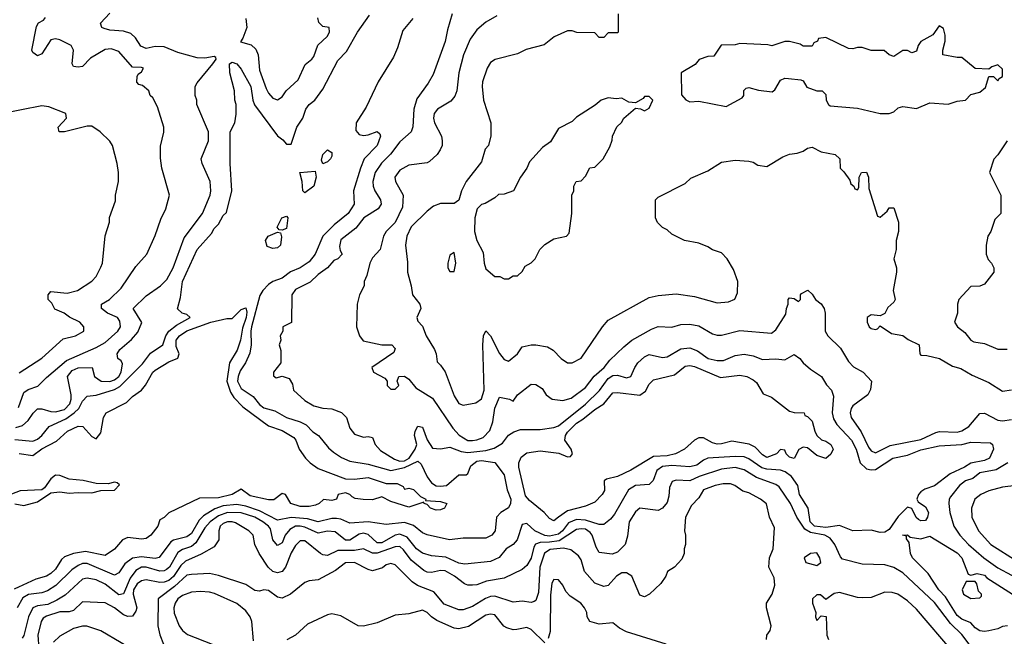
# Model space of a CAD drawing. Header units: inches. Extents: x 2348341 to 2479810, y 460419 to 613669.
# Tile 386 of 656: x 2394132 to 2398478, y 573444 to 576164. Entities that reach past the tile are written whole.
import ezdxf

# ---------------------------------------------------------------- set-up
doc = ezdxf.new("R2010")
doc.units = ezdxf.units.IN
doc.header["$MEASUREMENT"] = 0
doc.layers.add('C3597', color=7, linetype='Continuous')

msp = doc.modelspace()

# ---------------------------------------------------------------- linework, layer by layer
at = {"layer": 'C3597', "color": 2}
for points, elevation in [([(2394110, 574312.7), (2394190, 574304.6), (2394210, 574314), (2394229.6, 574330), (2394262.7, 574370), (2394336.1, 574403.9), (2394372.8, 574430), (2394392.8, 574450), (2394410, 574482), (2394430, 574504), (2394470, 574508), (2394550, 574532.4), (2394573.9, 574546.1), (2394673.9, 574646.1), (2394710, 574692.7), (2394763.6, 574730), (2394776.9, 574770), (2394789.8, 574790.2), (2394823.6, 574816.4), (2394884, 574850), (2394870, 574864), (2394848.7, 574870), (2394829.3, 574889.3), (2394841.7, 574938.3), (2394851.3, 575010), (2394915.6, 575150), (2394978.3, 575221.7), (2394990, 575242.8), (2395010, 575262.8), (2395030, 575300.7), (2395045.4, 575314.6), (2395067.8, 575410), (2395060.9, 575530), (2395061.2, 575670), (2395081.2, 575710), (2395088, 575748), (2395088, 575790), (2395082, 575810), (2395080.9, 575850), (2395059.1, 575930), (2395058, 575970), (2395070, 575977), (2395090, 575970.4), (2395110, 575945.5), (2395152.9, 575870), (2395161.1, 575810), (2395169, 575789), (2395270, 575652.4), (2395294.3, 575634.3), (2395310, 575614.9), (2395330, 575614.8), (2395356, 575690), (2395381.6, 575730), (2395395.1, 575770), (2395409.3, 575790), (2395435.1, 575810), (2395470, 575857.3), (2395536.3, 575983.7), (2395575.2, 576024.8), (2395623.6, 576110), (2395675.8, 576184.2)], 78), ([(2394114.8, 574365.2), (2394145.1, 574374.9), (2394170, 574396.3), (2394191.3, 574428.7), (2394210, 574447.7), (2394230, 574448), (2394270, 574436.4), (2394290, 574435.3), (2394330, 574444.9), (2394353.7, 574470), (2394358.9, 574490), (2394359.7, 574510), (2394342.6, 574590), (2394363.1, 574616.9), (2394390, 574629), (2394452, 574630), (2394462, 574590), (2394492, 574570), (2394530, 574568.1), (2394550, 574575.2), (2394570, 574590.5), (2394580.4, 574610), (2394586, 574646), (2394580.2, 574660.2), (2394566, 574670), (2394562, 574690), (2394574, 574710), (2394625.8, 574754.2), (2394653.8, 574786.2), (2394671.6, 574828.4), (2394633.2, 574890), (2394690, 574946.8), (2394754, 574990), (2394782, 575018), (2394809.5, 575070), (2394858, 575202), (2394939.3, 575310), (2394973.2, 575390), (2394976, 575410), (2394972.7, 575450), (2394937.2, 575530), (2394933.2, 575550), (2394965.2, 575630), (2394965.2, 575670), (2394914, 575790), (2394913.6, 575810), (2394907, 575830), (2394907.3, 575870), (2394914.8, 575885.2), (2394985.2, 575970), (2394999, 575990), (2394998, 575998), (2394990, 576002), (2394950, 575994.7), (2394916.1, 575996.1), (2394830, 576019.7), (2394770, 576045.4), (2394730, 576045.7), (2394690, 576037.6), (2394667.2, 576047.2), (2394643.9, 576083.9), (2394623.1, 576103.1), (2394590, 576114), (2394530, 576118), (2394505.1, 576125.1), (2394495.3, 576130), (2394489.1, 576149.1), (2394530, 576193)], 82), ([(2396040.7, 576190), (2396019.8, 576120.2), (2396010, 576068), (2395956.7, 575923.3), (2395935.6, 575884.4), (2395884.6, 575815.4), (2395872.4, 575770), (2395868, 575692), (2395860.7, 575670), (2395810, 575626), (2395769, 575571), (2395729.1, 575530.9), (2395701.3, 575490), (2395690.4, 575450), (2395692.4, 575430), (2395699.3, 575410), (2395724.9, 575370), (2395727.7, 575350), (2395714, 575330), (2395650.7, 575290), (2395615.6, 575244.4), (2395550, 575192.7), (2395544, 575164), (2395546.8, 575146.8), (2395556, 575130), (2395536, 575110), (2395518.5, 575101.5), (2395490, 575069.3), (2395450, 575040.9), (2395413.8, 575006.2), (2395350, 574974.5), (2395332.7, 574950), (2395331.3, 574828.7), (2395294, 574810), (2395294, 574790), (2395282, 574770), (2395284.7, 574750), (2395278, 574730), (2395285.4, 574705.4), (2395284.7, 574650), (2395252, 574610), (2395252.7, 574592.7), (2395264.7, 574584.7), (2395290, 574592), (2395322, 574582), (2395336.9, 574556.9), (2395341, 574530), (2395390, 574484), (2395430, 574460.7), (2395470, 574450.7), (2395510, 574447.7), (2395552.3, 574432.3), (2395574.8, 574410), (2395590, 574362), (2395610, 574336), (2395650, 574322.8), (2395670, 574326), (2395690, 574322), (2395701.6, 574290), (2395724.7, 574264.7), (2395786.2, 574226.2), (2395810, 574217.6), (2395830, 574218), (2395851.6, 574230), (2395878.3, 574270), (2395885.1, 574290), (2395874, 574330), (2395877, 574350), (2395890, 574370.7), (2395910, 574366.8), (2395930, 574311.3), (2395954.8, 574274.8), (2395990, 574270.8), (2396030, 574279.1), (2396080.2, 574260.2), (2396110, 574254.9), (2396190, 574263.8), (2396225.9, 574274.1), (2396263.6, 574296.4), (2396290, 574331), (2396313.6, 574346.4), (2396343.1, 574356.9), (2396430, 574357.3), (2396490, 574364.9), (2396510, 574373), (2396630, 574467.7), (2396690.7, 574529.3), (2396730, 574581.1), (2396750, 574594.3), (2396770, 574597), (2396810, 574584), (2396829.3, 574590.7), (2396846.6, 574630), (2396860.9, 574650), (2396890, 574677.3), (2396910, 574687.3), (2396970, 574674), (2396990, 574677.3), (2397050, 574712.4), (2397090, 574717.1), (2397124.2, 574704.2), (2397171, 574670), (2397210, 574660.4), (2397238.7, 574661.3), (2397290, 574683.8), (2397330, 574688.4), (2397370, 574682), (2397410, 574665.5), (2397470, 574668.4), (2397510, 574663.8), (2397550, 574686.8), (2397574.8, 574670), (2397590.8, 574650), (2397622.8, 574622.8), (2397670.4, 574590.4), (2397693.2, 574553.2), (2397716, 574530), (2397724.4, 574504.4), (2397718.7, 574430), (2397723.6, 574403.6), (2397738.3, 574378.3), (2397804.2, 574310), (2397824.6, 574270), (2397842.4, 574210), (2397870, 574183.8), (2397890, 574178.4), (2397910, 574180.4), (2397986, 574230), (2398050, 574243.7), (2398110, 574267.2), (2398190, 574284.9), (2398290, 574290.4), (2398330, 574300.5), (2398417.5, 574297.5), (2398426, 574290), (2398430.5, 574270), (2398413, 574230), (2398390, 574219.6), (2398330, 574207.8), (2398302.8, 574190), (2398238.3, 574161.7), (2398170, 574107.8), (2398126.9, 574093.1), (2398110, 574081.2), (2398098.8, 574070), (2398091.3, 574050), (2398098, 574038), (2398130, 574014.8), (2398142.8, 573990), (2398138.8, 573970), (2398130, 573955.3), (2398110, 573954), (2398099, 573959), (2398089.1, 573969.1), (2398070, 574008), (2398050, 574014), (2398010, 573972.3), (2397970, 573915.3), (2397950, 573904), (2397930, 573902), (2397890, 573912.7), (2397810, 573909.4), (2397750, 573933.3), (2397690, 573924.1), (2397640.9, 573930), (2397620.5, 573950), (2397611.8, 574010), (2397573.3, 574070), (2397566, 574110), (2397538.7, 574150), (2397510.6, 574170.6), (2397490, 574177.7), (2397430, 574181.4), (2397407.6, 574187.6), (2397350, 574227.1), (2397330, 574235.4), (2397290, 574238), (2397170, 574229.7), (2397150, 574221.6), (2397120.2, 574199.8), (2397090, 574192.6), (2397010, 574198), (2396970, 574193.5), (2396944.5, 574175.5), (2396928.7, 574131.3), (2396910, 574114.5), (2396850, 574109.5), (2396818.8, 574090), (2396757.5, 573982.5), (2396739.6, 573960.4), (2396710, 573938), (2396690, 573937), (2396630, 573956.8), (2396590, 573959.8), (2396554.5, 573945.5), (2396527.9, 573910), (2396510, 573895.5), (2396470, 573885.7), (2396449.3, 573889.3), (2396406, 573910), (2396370, 573942), (2396350, 573938), (2396327.3, 573870), (2396310.4, 573849.6), (2396278.8, 573830), (2396248.4, 573791.6), (2396210, 573774.5), (2396097.5, 573762.5), (2396070, 573767.3), (2396013.3, 573793.3), (2395950, 573798.7), (2395910, 573811.6), (2395882.9, 573830), (2395842, 573882), (2395810, 573894.2), (2395790, 573889.8), (2395730, 573856.4), (2395710, 573857.3), (2395670, 573893.3), (2395650, 573898.9), (2395630, 573894.3), (2395590, 573868.3), (2395570, 573868.3), (2395525.1, 573905.1), (2395490, 573908), (2395450, 573899.1), (2395390, 573925.6), (2395370, 573930.7), (2395350.2, 573929.8), (2395324.3, 573915.7), (2395303.7, 573890), (2395290, 573857.2), (2395270, 573845.6), (2395250, 573869.3), (2395238.6, 573918.6), (2395230.6, 573930.6), (2395206, 573950), (2395169.5, 573970), (2395110, 573988.7), (2395050, 573989.8), (2395010, 573976.5), (2394973.1, 573950), (2394950, 573922.4), (2394910, 573856.9), (2394890, 573840.9), (2394850, 573826.9), (2394830, 573813.6), (2394792.9, 573750), (2394780.7, 573739.3), (2394770, 573732.8), (2394750, 573731.1), (2394690, 573749.8), (2394670.3, 573749.7), (2394645, 573735), (2394619.8, 573700.2), (2394590, 573632.3), (2394570, 573627.8), (2394510, 573674.7), (2394470, 573693.3), (2394430, 573700.9), (2394410, 573696), (2394333.5, 573626.5), (2394296.5, 573603.5), (2394256, 573584), (2394210, 573578.7), (2394190.3, 573569.7), (2394170.3, 573530), (2394150, 573448), (2394143.5, 573436.5)], 82), ([(2396238.5, 576181.5), (2396190, 576153.2), (2396150, 576119), (2396120.9, 576079.1), (2396090.6, 576010), (2396070.6, 575930), (2396062, 575850), (2396052.8, 575827.2), (2396035.2, 575804.8), (2395976, 575770), (2395962, 575750), (2395959.1, 575730), (2395963, 575710), (2395994, 575650), (2395997.3, 575630), (2395997.3, 575610), (2395987.3, 575590), (2395974.8, 575570), (2395941.1, 575538.9), (2395930, 575532.7), (2395850, 575522.7), (2395810, 575501.2), (2395787.3, 575470), (2395790.8, 575450), (2395824, 575390), (2395822, 575338), (2395790, 575269.2), (2395750.3, 575229.7), (2395738, 575210), (2395722.8, 575150), (2395690, 575114), (2395677.3, 575090), (2395664.7, 575035.3), (2395652, 575010), (2395652, 574990), (2395631.3, 574950), (2395621, 574910), (2395618, 574810), (2395631.3, 574770), (2395647.7, 574747.7), (2395730, 574730.6), (2395774, 574730), (2395790, 574714), (2395783.6, 574696.4), (2395686, 574630), (2395694, 574610), (2395743.6, 574583.6), (2395754, 574570), (2395754, 574550), (2395770, 574534), (2395790, 574534), (2395806, 574550), (2395798, 574570), (2395806, 574590), (2395830, 574592), (2395850, 574578), (2395880.5, 574540.5), (2395954.4, 574494.4), (2396043.2, 574363.2), (2396072.3, 574332.3), (2396110, 574308.8), (2396130, 574308.7), (2396150, 574310.4), (2396178, 574322), (2396207.3, 574352.7), (2396220.4, 574390), (2396230, 574451.3), (2396250, 574498.8), (2396294, 574490), (2396310, 574482), (2396329, 574510), (2396390, 574556), (2396410, 574554.8), (2396437.5, 574537.5), (2396456, 574510), (2396482, 574490), (2396530, 574484.4), (2396565.8, 574494.2), (2396630, 574542.4), (2396668.2, 574591.8), (2396712, 574630), (2396737.6, 574662.4), (2396798, 574722), (2396834, 574750), (2396920.1, 574799.9), (2396950, 574810.7), (2397010, 574807.7), (2397050, 574819.1), (2397090, 574822), (2397130, 574813.4), (2397190, 574779.1), (2397210, 574773.4), (2397230, 574773.4), (2397310, 574793), (2397450, 574782), (2397470, 574796), (2397514.2, 574865.8), (2397516, 574890), (2397524, 574910), (2397524, 574930), (2397530, 574938), (2397550, 574934), (2397570, 574922), (2397578, 574930), (2397578, 574950), (2397583.1, 574956.9), (2397611.1, 574971.1), (2397630, 574954), (2397644.7, 574930), (2397670, 574911.3), (2397682.8, 574890), (2397686.8, 574870), (2397686.8, 574790), (2397698.8, 574770), (2397755.2, 574715.2), (2397790, 574656), (2397813, 574633), (2397854.8, 574610), (2397892, 574570), (2397887.5, 574532.5), (2397876, 574510), (2397810, 574461.2), (2397802, 574450), (2397797.3, 574430), (2397802, 574410), (2397845.7, 574345.7), (2397878.7, 574278.7), (2397890, 574262), (2397910, 574253), (2397974.6, 574285.4), (2398110, 574312.9), (2398176, 574344), (2398192.5, 574347.5), (2398270, 574345.5), (2398290, 574350.3), (2398322, 574370), (2398370, 574427.3), (2398390, 574428), (2398450, 574397.6), (2398470, 574395.3), (2398510, 574400.3)], 86), ([(2396774, 576190), (2396774, 576110), (2396770, 576106), (2396730, 576106), (2396710, 576086), (2396690, 576086), (2396670, 576106), (2396591.6, 576108.4), (2396570, 576115.3), (2396550, 576115.3), (2396491.1, 576088.9), (2396446.4, 576053.6), (2396367.5, 576032.5), (2396330, 576014), (2396230.9, 575989.1), (2396210, 575975.3), (2396196, 575950), (2396174.8, 575890), (2396174, 575870), (2396178.8, 575810), (2396212, 575710), (2396211.6, 575651.6), (2396202, 575610), (2396187.1, 575592.9), (2396170, 575538), (2396102.8, 575450), (2396082.8, 575410), (2396070, 575368.7), (2396050, 575353.2), (2395990, 575354), (2395958.5, 575341.4), (2395930, 575319.5), (2395860.5, 575250), (2395841.6, 575210), (2395834.9, 575170), (2395844.5, 575095.5), (2395844, 575050), (2395860.7, 574990), (2395866, 574950), (2395898.8, 574910), (2395902.8, 574890), (2395884.7, 574850), (2395890, 574834), (2395910, 574812), (2395926, 574770), (2395962.8, 574710), (2395970.6, 574690), (2395974.8, 574654.8), (2395990, 574641), (2396010, 574611.3), (2396050, 574504.7), (2396070, 574471.3), (2396090, 574464.7), (2396145.6, 574474.4), (2396170, 574491.3), (2396181.6, 574530), (2396177, 574730), (2396179.3, 574770), (2396190, 574792), (2396210.4, 574770.4), (2396250, 574691.3), (2396270, 574666), (2396290, 574658), (2396328.7, 574690), (2396350, 574721), (2396389.4, 574730.6), (2396410, 574730.7), (2396462, 574722), (2396487.1, 574707.1), (2396522, 574670), (2396550, 574651.3), (2396570, 574651.3), (2396610, 574671.3), (2396705.2, 574810), (2396730, 574838.8), (2396910, 574938.8), (2396950, 574947.3), (2397030, 574954.8), (2397110, 574942.8), (2397210, 574916), (2397260.4, 574919.6), (2397288.4, 574931.6), (2397300.4, 574959.6), (2397302, 575010), (2397283.1, 575063.1), (2397255.3, 575110), (2397230, 575135.3), (2397190, 575148.7), (2397170, 575162), (2397130, 575178), (2397066, 575190), (2397010, 575218), (2396990, 575238), (2396970, 575248), (2396948, 575270), (2396938, 575290), (2396938, 575370), (2396950, 575382), (2397070, 575442), (2397094.6, 575465.4), (2397170, 575498), (2397230, 575536), (2397290, 575544.7), (2397350, 575541), (2397370, 575536), (2397390, 575522.8), (2397430, 575517.3), (2397500.1, 575559.9), (2397530, 575571), (2397564, 575576), (2397590, 575584.7), (2397610, 575598), (2397630, 575602), (2397670, 575582), (2397732, 575570), (2397752, 575550), (2397754, 575510), (2397770, 575494), (2397796, 575456), (2397801, 575441), (2397814, 575430), (2397818, 575418), (2397830, 575414), (2397836.4, 575423.6), (2397838, 575470), (2397848, 575490), (2397870, 575492), (2397878, 575470), (2397879.6, 575419.6), (2397918, 575298), (2397930, 575294), (2397960.4, 575319.6), (2397970, 575334), (2397990, 575334), (2398011, 575271), (2398011, 575230), (2398001, 575190), (2398001, 575150), (2397991, 575110), (2398002.8, 575070), (2398002.8, 575050), (2397986.8, 574970), (2397996, 574930), (2397990, 574918), (2397964.5, 574895.5), (2397950, 574868), (2397930, 574858), (2397890, 574862), (2397872, 574850), (2397872, 574830), (2397882, 574810), (2397890, 574802), (2397910, 574798), (2397919, 574801), (2397930, 574814), (2397979.8, 574779.8), (2398030, 574771.3), (2398054, 574754), (2398102, 574730), (2398104.7, 574690), (2398110, 574684.7), (2398136.4, 574683.6), (2398192, 574670), (2398250, 574636), (2398286.4, 574626.4), (2398336.3, 574596.3), (2398410, 574564), (2398470, 574526), (2398510, 574531)], 90), ([(2395867.4, 576170), (2395822.6, 576117.4), (2395800.3, 576039.7), (2395781.5, 575998.5), (2395714.9, 575890), (2395660.8, 575779.2), (2395617.1, 575710), (2395615.9, 575675.9), (2395630, 575657.3), (2395650, 575653.4), (2395670, 575656.3), (2395710, 575670.8), (2395721, 575661), (2395724, 575650), (2395710.5, 575610), (2395652.7, 575550), (2395635.8, 575510), (2395605.7, 575410), (2395608.5, 575350), (2395581.6, 575310), (2395520.4, 575259.6), (2395470.5, 575210), (2395437, 575130), (2395410, 575096.2), (2395370, 575069.6), (2395328.1, 575051.9), (2395290, 575024.5), (2395250, 575009.2), (2395230, 574996), (2395206, 574970), (2395192.3, 574947.7), (2395155.2, 574810), (2395151.8, 574790), (2395154, 574730), (2395147.2, 574692.8), (2395128.7, 574651.3), (2395104.8, 574615.2), (2395095.8, 574590), (2395093.7, 574570), (2395110, 574537.1), (2395162.3, 574502.3), (2395190, 574467), (2395210, 574452.2), (2395258.6, 574438.6), (2395310, 574410.3), (2395370, 574390.4), (2395396.5, 574376.5), (2395426.6, 574346.6), (2395450.4, 574330.4), (2395495.2, 574275.2), (2395516.7, 574256.7), (2395552.5, 574232.5), (2395590, 574216.3), (2395670, 574203.7), (2395770, 574175.5), (2395830, 574188.5), (2395890, 574217), (2395903.8, 574203.8), (2395930, 574147.3), (2395950, 574120.7), (2395970, 574107.7), (2395990, 574107.3), (2396015.3, 574110), (2396070, 574157.3), (2396103.1, 574156.9), (2396110, 574162), (2396123.7, 574196.3), (2396150, 574216.5), (2396170, 574220.3), (2396230, 574210.5), (2396270, 574156), (2396283.1, 574090), (2396299.6, 574050), (2396298.9, 574030), (2396288.9, 574011.1), (2396256, 573990), (2396237.3, 573970), (2396230.8, 573910), (2396216, 573890), (2396190, 573877.2), (2396090, 573877.2), (2396029.5, 573869.5), (2395930, 573891.6), (2395910, 573900.7), (2395870, 573933.3), (2395830, 573946.3), (2395750, 573938.3), (2395670, 573948.6), (2395590, 573943), (2395550, 573960.5), (2395530, 573964.4), (2395510, 573963.9), (2395450, 573949.8), (2395402, 573962), (2395350, 573967.2), (2395330, 573967.8), (2395270, 573957.4), (2395190, 573997.8), (2395130, 574018), (2395090, 574025.5), (2395030, 574019.8), (2394992.9, 574007.1), (2394944.1, 573975.9), (2394924, 573956), (2394890, 573898.4), (2394880.5, 573890), (2394870, 573883), (2394811.3, 573868.7), (2394799.4, 573860.6), (2394747.3, 573792.7), (2394730, 573787.1), (2394670, 573795.6), (2394630, 573789.7), (2394595.8, 573764.2), (2394570, 573724), (2394550, 573714), (2394430, 573766), (2394410, 573765.1), (2394390, 573757.3), (2394362.7, 573737.3), (2394291, 573669), (2394255.1, 573644.9), (2394230, 573636.4), (2394171.2, 573628.8), (2394145.4, 573614.5), (2394120.3, 573570)], 78), ([(2394126.4, 574453.6), (2394150, 574519.3), (2394170, 574533.4), (2394212.7, 574547.3), (2394250, 574585.5), (2394338.3, 574661.7), (2394470, 574718), (2394510, 574741.1), (2394565.1, 574790), (2394577.6, 574810), (2394574.8, 574834.8), (2394564.5, 574850), (2394519, 574870), (2394493.2, 574890), (2394493.2, 574910), (2394529.2, 574930), (2394579.3, 574980.7), (2394644.5, 575075.5), (2394694, 575130), (2394730, 575212), (2394754.8, 575285.2), (2394777.2, 575330), (2394794, 575390), (2394759, 575510), (2394753.6, 575553.6), (2394753.6, 575606.4), (2394768.4, 575668.4), (2394768.7, 575690), (2394740.2, 575780.2), (2394719.3, 575819.3), (2394708.7, 575830), (2394702, 575850), (2394673.6, 575873.6), (2394658, 575878), (2394648.9, 575888.9), (2394650, 575914), (2394655.3, 575924.7), (2394670, 575934), (2394678, 575950), (2394670, 575954), (2394630, 575955.3), (2394570, 576024), (2394535.5, 576035.5), (2394510, 576032.7), (2394444.9, 575995.1), (2394410, 575958), (2394390, 575955.3), (2394370, 575958), (2394364, 575970), (2394369.2, 576030), (2394359, 576050), (2394310, 576075.1), (2394290, 576079.3), (2394270, 576075.3), (2394230, 576014), (2394210, 576005.2), (2394190, 576019), (2394185.6, 576030), (2394206.3, 576133.7), (2394215.3, 576150), (2394237.5, 576162.5), (2394246.3, 576173.7)], 86), ([(2395130.8, 576170), (2395134, 576130), (2395117.5, 576082.5), (2395106.8, 576066.8), (2395154.2, 576054.2), (2395174.6, 576034.6), (2395184.9, 576010), (2395190, 575942), (2395220.7, 575860.7), (2395230, 575841), (2395250, 575818), (2395270, 575811.3), (2395290, 575824.7), (2395309, 575850), (2395361.5, 575898.5), (2395392.7, 575967.3), (2395422, 575990), (2395430, 576002), (2395447.7, 576052.3), (2395489, 576090), (2395499.3, 576110), (2395498, 576130), (2395470, 576135.1), (2395451.8, 576151.8), (2395448.1, 576171.9)], 82), ([(2394130, 574606.8), (2394230, 574670.6), (2394323.3, 574756.7), (2394378, 574770), (2394415.3, 574790), (2394415.3, 574810), (2394398, 574830), (2394352.3, 574852.3), (2394328, 574870), (2394287.2, 574887.2), (2394273.3, 574913.3), (2394257.2, 574930), (2394257.2, 574950), (2394270, 574966), (2394342, 574958), (2394388, 574970), (2394450, 575011.3), (2394470, 575032), (2394490, 575072), (2394497.2, 575090), (2394509.1, 575210.9), (2394528.4, 575271.6), (2394528.9, 575291.1), (2394554.6, 575365.4), (2394555.3, 575390), (2394568.7, 575450), (2394568.7, 575490), (2394562, 575530), (2394542, 575610), (2394530, 575628), (2394488, 575670), (2394450, 575694), (2394430, 575694), (2394330, 575669.5), (2394306, 575670), (2394302, 575690), (2394339, 575730), (2394335.3, 575750), (2394260.4, 575780.4), (2394230, 575784), (2394050, 575749)], 90), ([(2398491.3, 575630), (2398450, 575568), (2398431.1, 575548.9), (2398412, 575490), (2398462, 575390), (2398462, 575310), (2398436.9, 575283.1), (2398418, 575230), (2398404.7, 575210), (2398398, 575170), (2398398, 575130), (2398406.4, 575106.4), (2398422, 575090), (2398432, 575070), (2398432, 575050), (2398390, 574998), (2398370, 574988.7), (2398330, 574988), (2398278, 574930), (2398271, 574910), (2398270.9, 574869.1), (2398258, 574830), (2398271.3, 574810), (2398304.5, 574784.5), (2398330, 574751.3), (2398343.5, 574743.5), (2398390, 574736), (2398450, 574711), (2398490, 574711)], 94), ([(2394130, 574250.4), (2394190, 574242), (2394230, 574271.7), (2394295.1, 574304.9), (2394342.7, 574350), (2394390, 574370.7), (2394410.6, 574370.6), (2394450, 574326), (2394470, 574316), (2394490, 574342), (2394502.7, 574410), (2394514, 574430), (2394603.9, 574476.1), (2394630, 574502.8), (2394669.5, 574530.5), (2394687.3, 574552.7), (2394719.3, 574610), (2394730, 574619.1), (2394790, 574654.9), (2394829.4, 574670.6), (2394836, 574690), (2394823, 574723), (2394822.4, 574750), (2394837, 574770), (2394870, 574791.5), (2394975.3, 574830), (2395046.4, 574846.4), (2395070, 574846), (2395110, 574886), (2395130, 574893), (2395134.5, 574874.5), (2395132, 574850), (2395116.1, 574803.9), (2395107.2, 574750), (2395092.7, 574707.3), (2395058.7, 574650), (2395046.3, 574570), (2395062, 574522), (2395078, 574498), (2395116.5, 574456.5), (2395230, 574373), (2395290, 574352.4), (2395341.6, 574321.6), (2395350.5, 574310), (2395366, 574270), (2395394, 574230), (2395414, 574210), (2395450, 574184.9), (2395570, 574139.6), (2395610, 574137.4), (2395670, 574144.4), (2395750, 574118), (2395798.8, 574118.8), (2395824.7, 574104.7), (2395830, 574094), (2395850, 574098), (2395870, 574091.3), (2395900.7, 574060.7), (2395924.7, 574050), (2395923.6, 574043.6), (2395990, 574039.5), (2396018, 574030), (2396006.8, 574010), (2395990, 574001.6), (2395970, 574000.7), (2395945.2, 574010), (2395930, 574025.2), (2395918, 574030), (2395916.4, 574036.4), (2395850, 574013.6), (2395770, 574039.3), (2395730, 574059), (2395690, 574046.6), (2395647.5, 574047.5), (2395612.9, 574052.9), (2395598.9, 574058.9), (2395588.7, 574070), (2395570, 574077), (2395538, 574070), (2395530, 574049), (2395510, 574044), (2395472.7, 574047.3), (2395454, 574030), (2395437.3, 574022.7), (2395410, 574017.2), (2395370, 574017.2), (2395328.7, 574030), (2395306, 574070), (2395290, 574074), (2395253.4, 574046.6), (2395230, 574046), (2395150, 574063.6), (2395110, 574094), (2395070.2, 574069.8), (2395010, 574055.8), (2394926.4, 574053.6), (2394791.1, 573988.9), (2394770, 573968), (2394750, 573958), (2394742, 573930), (2394711.3, 573890), (2394690, 573875.3), (2394670, 573873.2), (2394610, 573880.9), (2394586, 573870), (2394550, 573829.2), (2394510, 573800.9), (2394422, 573818), (2394370.3, 573809.7), (2394330, 573795.1), (2394316.4, 573783.6), (2394290, 573741.2), (2394270, 573722), (2394250, 573709.6), (2394203, 573697), (2394107.1, 573652.9)], 74), ([(2398350, 573374), (2398290, 573453), (2398240.4, 573500.4), (2398170, 573593.6), (2398030, 573724.5), (2397990, 573747.3), (2397950, 573759.5), (2397850, 573762.7), (2397764.1, 573784.1), (2397754.8, 573794.8), (2397729.7, 573850), (2397710, 573877.4), (2397686, 573890), (2397622, 573902), (2397596.9, 573916.9), (2397562, 573970), (2397534, 574030), (2397484.2, 574104.2), (2397470, 574113.3), (2397384.8, 574144.8), (2397330, 574178.9), (2397290, 574188.4), (2397230, 574181.1), (2397131.2, 574148.8), (2397090, 574129.7), (2397030, 574133.6), (2397012.5, 574127.5), (2396999.9, 574100.1), (2396997.3, 574062.7), (2396990, 574035.3), (2396970, 574009.4), (2396950, 573999.5), (2396870, 574009), (2396850, 573993.2), (2396822.4, 573950), (2396814.2, 573885.8), (2396804.9, 573850), (2396770, 573815.1), (2396746.8, 573806.8), (2396690, 573814), (2396677.2, 573837.2), (2396659.3, 573890), (2396650, 573902.6), (2396630, 573916.5), (2396610, 573918.9), (2396590, 573915.1), (2396513.9, 573866.1), (2396470, 573858.9), (2396430, 573858.8), (2396409.1, 573850.9), (2396402, 573838), (2396390, 573789), (2396370, 573757.2), (2396350, 573739.3), (2396270, 573700.5), (2396192.1, 573687.9), (2396150, 573672), (2396130, 573669.4), (2396110, 573669.4), (2396095.9, 573675.9), (2396052, 573710), (2396010, 573733), (2395990, 573734.7), (2395950, 573726.3), (2395930, 573727.8), (2395915.2, 573735.2), (2395860, 573780), (2395826.4, 573826.4), (2395810, 573840.5), (2395790, 573839.7), (2395710, 573811.1), (2395690, 573811.5), (2395650, 573829.6), (2395610, 573823.1), (2395536.5, 573823.5), (2395490, 573800.7), (2395470, 573803.6), (2395459.3, 573810), (2395390, 573866), (2395370, 573865.2), (2395350, 573845.2), (2395330, 573812.7), (2395304.9, 573750), (2395290.8, 573730), (2395270, 573724.5), (2395250, 573729.5), (2395229.2, 573750), (2395189, 573810), (2395169.4, 573849.4), (2395162, 573890), (2395144, 573910), (2395084.2, 573944.2), (2395070, 573949.6), (2395050, 573949.7), (2395030, 573941.3), (2395017.6, 573930), (2395010.4, 573910), (2395010.6, 573869.4), (2394990, 573839), (2394933.4, 573806.6), (2394864.3, 573775.7), (2394843.5, 573756.5), (2394811.3, 573708.7), (2394790, 573690.9), (2394770, 573682.7), (2394750, 573681), (2394690, 573692.8), (2394670, 573689.7), (2394650, 573675.4), (2394634.7, 573650), (2394633.6, 573630), (2394648.7, 573570), (2394645.1, 573554.9), (2394630, 573533.2), (2394610, 573531.8), (2394590, 573538.4), (2394550, 573569.6), (2394510, 573591.6), (2394410, 573597), (2394370, 573558.7), (2394350, 573552.6), (2394310, 573552.3), (2394250, 573533.5), (2394236.1, 573523.9), (2394226.3, 573510), (2394211.8, 573450), (2394216.2, 573390)], 86), ([(2398494, 574210), (2398441.7, 574178.3), (2398370, 574165.1), (2398339.5, 574140.5), (2398306.8, 574130), (2398280.7, 574110), (2398239.9, 574060.1), (2398234, 574050), (2398233.4, 574030), (2398238, 573990), (2398255.5, 573930), (2398282, 573890), (2398320.5, 573850), (2398388, 573790), (2398450, 573746), (2398570, 573681.6)], 86), ([(2394110, 574028.7), (2394150, 574021.2), (2394210, 574037.2), (2394270, 574077.2), (2394310, 574082), (2394350, 574075.1), (2394390, 574079.3), (2394450, 574077.2), (2394490, 574087), (2394550, 574089.4), (2394572, 574112), (2394562, 574122), (2394550, 574124.7), (2394522.7, 574117.3), (2394470, 574118), (2394412.1, 574132.1), (2394350, 574138), (2394310, 574153.4), (2394290, 574154.8), (2394270, 574138.8), (2394241.2, 574098.8), (2394229.5, 574090.5), (2394134, 574086), (2394050, 574053.4)], 70), ([(2397429, 573430), (2397429.3, 573450), (2397444, 573470), (2397449, 573490), (2397428.7, 573570), (2397429, 573590), (2397452.7, 573630), (2397465.2, 573670), (2397462, 573702), (2397439, 573750), (2397441.2, 573790), (2397457.2, 573830), (2397463.1, 573923.1), (2397442, 573970), (2397429.1, 574029.1), (2397402, 574050), (2397350, 574077), (2397324.5, 574084.5), (2397289.3, 574109.3), (2397270, 574117.2), (2397237, 574117), (2397202, 574110), (2397151, 574090), (2397130, 574055.3), (2397098, 574022), (2397071, 573970), (2397066, 573910), (2397071, 573890), (2397071, 573850), (2397064.7, 573830), (2397064.7, 573810), (2397055.3, 573784.7), (2397022, 573750), (2396992, 573730), (2396984.7, 573710), (2396962, 573678), (2396912, 573630), (2396890, 573618), (2396870, 573626), (2396834, 573710), (2396810, 573723.7), (2396790, 573723.7), (2396766, 573710), (2396730, 573668.7), (2396710, 573664), (2396670, 573679), (2396624.5, 573730), (2396610, 573782), (2396599.1, 573799.1), (2396565.4, 573825.4), (2396532.6, 573832.6), (2396473.1, 573826.9), (2396448.3, 573811.7), (2396428.1, 573750), (2396422.3, 573637.7), (2396410, 573602), (2396402.8, 573597.2), (2396390, 573593.2), (2396350, 573599.3), (2396310, 573595.1), (2396230, 573621.1), (2396210, 573619.7), (2396188.2, 573611.8), (2396130, 573576.2), (2396090, 573560.9), (2396070, 573560.9), (2396005.6, 573585.6), (2395960.7, 573640.7), (2395887.9, 573667.9), (2395864.7, 573684.7), (2395790, 573759.3), (2395770, 573765.2), (2395750, 573759.3), (2395733.5, 573746.5), (2395690, 573733.3), (2395670, 573738.4), (2395610, 573769.4), (2395570, 573769.2), (2395525.8, 573734.2), (2395450, 573694), (2395410, 573689.2), (2395390, 573682), (2395326.8, 573630), (2395290, 573612.3), (2395270, 573617), (2395230, 573646), (2395210, 573649.3), (2395190, 573643.7), (2395170, 573646), (2395130, 573672.7), (2395010, 573712.3), (2394970, 573720.7), (2394890, 573717.6), (2394870, 573714), (2394815.6, 573664.4), (2394742.8, 573610), (2394742.4, 573490), (2394750.4, 573450.4), (2394766.8, 573410)], 90), ([(2398530, 574109.6), (2398470, 574102.4), (2398410, 574086), (2398374, 574070), (2398348, 574050), (2398333, 574010), (2398334.9, 573970), (2398363.8, 573910), (2398419.1, 573850), (2398535.3, 573775.3)], 90), ([(2398492, 573490), (2398470, 573488), (2398450, 573478), (2398410, 573469), (2398390, 573465.2), (2398370, 573469), (2398350, 573482), (2398330, 573504), (2398290, 573519.5), (2398270, 573536), (2398219.1, 573619.1), (2398189.6, 573650), (2398141.2, 573721.2), (2398072.7, 573790), (2398063.7, 573810), (2398058, 573858), (2398046, 573874), (2398046, 573886), (2398028, 573890), (2398050, 573892), (2398062, 573882), (2398110, 573874.8), (2398150, 573886), (2398270, 573813), (2398290.5, 573790), (2398318, 573718), (2398330, 573714), (2398358, 573722), (2398390, 573713.4), (2398401.6, 573701.6), (2398514.8, 573630)], 82), ([(2396986, 573410), (2396810, 573464), (2396780.2, 573480.2), (2396750, 573504), (2396690, 573497.2), (2396649.3, 573509.3), (2396637.2, 573530), (2396635.1, 573550), (2396625.2, 573570), (2396609, 573590), (2396561.5, 573621.5), (2396542.5, 573642.5), (2396529.3, 573669.3), (2396510, 573694), (2396490, 573695.3), (2396481.1, 573678.9), (2396474.4, 573625.6), (2396473.8, 573466.2), (2396465.2, 573434.8)], 94), ([(2395164, 573424), (2395157.2, 573510), (2395149.2, 573530), (2395130, 573557.2), (2395090, 573589.3), (2394992.7, 573632.7), (2394970, 573638.4), (2394930, 573641.6), (2394890, 573638.4), (2394850, 573624.5), (2394830, 573609.2), (2394818, 573590), (2394812.7, 573570), (2394813.7, 573546.3), (2394835.5, 573490), (2394850, 573470.7), (2394872.4, 573452.4), (2394982, 573410)], 94), ([(2398253.4, 573373.4), (2398090, 573563.7), (2398050, 573600.9), (2398008, 573630), (2397982.8, 573637.2), (2397950, 573639), (2397890, 573615.3), (2397850, 573614), (2397830, 573615.3), (2397750, 573638), (2397726.4, 573633.6), (2397690, 573606), (2397667.3, 573627.3), (2397650, 573628), (2397632, 573610), (2397631.3, 573590), (2397646, 573550), (2397644.7, 573530), (2397650, 573514), (2397670, 573534), (2397691.6, 573531.6), (2397694, 573450), (2397702, 573430)], 90), ([(2396450, 573415.3), (2396390, 573474.5), (2396370, 573483.7), (2396326.2, 573473.8), (2396310, 573473.6), (2396282, 573482), (2396269.6, 573489.6), (2396230, 573539), (2396210, 573542.7), (2396190, 573537), (2396112.7, 573487.3), (2396070, 573476.9), (2396050, 573480.7), (2395974, 573514), (2395949.6, 573529.6), (2395930, 573549.2), (2395910, 573559.3), (2395850, 573544), (2395790, 573537.2), (2395710, 573504), (2395650, 573489), (2395626, 573490), (2395550, 573535.3), (2395510, 573544), (2395490, 573539), (2395402.5, 573497.5), (2395350, 573448.7), (2395310.7, 573429.3)], 94), ([(2394670, 573362), (2394490, 573468.7), (2394428.4, 573488.4), (2394410, 573488.7), (2394370, 573479), (2394310, 573445.2), (2394281.7, 573418.3)], 90)]:
    msp.add_lwpolyline(points, dxfattribs=dict(at, elevation=elevation))
for points, elevation in [([(2398190, 576138), (2398162, 576098), (2398110, 576068), (2398098, 576050), (2398090, 576026), (2398070, 576018), (2398050, 576028), (2398030, 576028), (2397990, 576002), (2397970, 576008.7), (2397948.4, 576028.4), (2397890, 576028), (2397850, 576042), (2397830, 576042), (2397810, 576035.3), (2397790, 576038), (2397690, 576086), (2397658, 576082), (2397654, 576070), (2397638, 576062), (2397630, 576048), (2397590, 576048), (2397576.4, 576056.4), (2397530, 576068.7), (2397510, 576068.7), (2397451.3, 576048.7), (2397434, 576054), (2397310, 576059), (2397290, 576054), (2397228, 576052), (2397196, 576004), (2397170, 576002), (2397131.1, 575988.9), (2397113.7, 575966.3), (2397052, 575930), (2397052.7, 575832.7), (2397071.6, 575811.6), (2397090, 575802), (2397130, 575804.7), (2397250, 575781), (2397320.4, 575819.6), (2397328, 575830), (2397328.4, 575851.6), (2397338, 575862), (2397350, 575864.7), (2397393.2, 575853.2), (2397453.6, 575846.4), (2397465.2, 575854.8), (2397490, 575898), (2397510, 575906), (2397525.4, 575905.4), (2397579.6, 575899.6), (2397590, 575894), (2397606.4, 575866.4), (2397650, 575851.3), (2397674, 575850), (2397690, 575834), (2397692, 575810), (2397702, 575790), (2397710, 575784.7), (2397830, 575774.8), (2397930, 575751.3), (2397970, 575751.3), (2397990, 575758), (2398010, 575776), (2398030, 575781), (2398090, 575772), (2398150, 575798), (2398230, 575792), (2398270, 575804.7), (2398306, 575810), (2398330, 575834), (2398370, 575844.7), (2398394.6, 575865.4), (2398410, 575914), (2398430, 575914), (2398450, 575894), (2398455.3, 575904.7), (2398470, 575914), (2398470, 575946), (2398450, 575966), (2398423.6, 575956.4), (2398410, 575946), (2398350, 575948.7), (2398290, 575997.2), (2398270, 575997.2), (2398206, 576010), (2398206, 576030), (2398217.2, 576070), (2398216.5, 576096.5), (2398210, 576126)], 94), ([(2396910, 575826), (2396890, 575826), (2396883.6, 575816.4), (2396850, 575798), (2396820.4, 575800.4), (2396790, 575818), (2396764.7, 575815.3), (2396730, 575819.3), (2396698, 575810), (2396672.7, 575787.3), (2396590, 575735.1), (2396570, 575716), (2396510, 575684), (2396474.8, 575625.2), (2396439.8, 575600.2), (2396382, 575538), (2396371, 575509), (2396342, 575470), (2396312, 575410), (2396270, 575395.3), (2396246, 575394), (2396230, 575378), (2396186.4, 575353.6), (2396170, 575349), (2396151, 575330), (2396140.5, 575290), (2396139.5, 575230), (2396150, 575191), (2396177.3, 575137.3), (2396182, 575090), (2396190, 575064.7), (2396230, 575032), (2396251.6, 575031.6), (2396270, 575022), (2396290, 575022), (2396310, 575034), (2396330, 575034), (2396350, 575054), (2396363.1, 575076.9), (2396390, 575092), (2396408, 575110), (2396428, 575150), (2396450, 575172), (2396490, 575198), (2396546, 575210), (2396558, 575222), (2396569, 575310), (2396568.7, 575390), (2396578, 575410), (2396578, 575430), (2396588, 575450), (2396610, 575454), (2396630, 575474), (2396648.9, 575511.1), (2396670, 575514), (2396708, 575550), (2396736.4, 575603.6), (2396747.3, 575632.7), (2396748, 575650), (2396768.4, 575691.6), (2396788.4, 575711.6), (2396798, 575730), (2396850, 575774), (2396871.6, 575771.6), (2396890, 575762), (2396910, 575774), (2396926, 575810)], 94), ([(2395470, 575529.3), (2395464.1, 575544.1), (2395469.4, 575570), (2395490.5, 575590.5), (2395510, 575578), (2395510, 575562), (2395504, 575550), (2395490, 575538)], 74), ([(2395390, 575401.2), (2395381.2, 575410), (2395379.5, 575450), (2395369, 575490), (2395435.9, 575495.9), (2395440.3, 575470), (2395430.3, 575430)], 74), ([(2395290, 575235.3), (2395278, 575238), (2395269.2, 575249.2), (2395289.4, 575290.6), (2395310, 575298), (2395316, 575290), (2395310, 575244)], 74), ([(2395250, 575155.6), (2395223.9, 575163.9), (2395217.2, 575190), (2395228.7, 575210), (2395270, 575226.8), (2395283.6, 575223.6), (2395287.1, 575207.1), (2395283.8, 575170), (2395270, 575157.6)], 74), ([(2396050, 575138), (2396030, 575126), (2396022, 575090), (2396022, 575070), (2396030, 575054), (2396050, 575054), (2396057.2, 575090)], 94), ([(2397225.8, 574585.8), (2397310, 574596.3), (2397342, 574590), (2397370, 574576), (2397383.5, 574563.5), (2397413.7, 574513.7), (2397450, 574498.8), (2397530, 574438), (2397550, 574431.3), (2397594, 574430), (2397598, 574418), (2397610, 574414), (2397630, 574394), (2397641, 574350), (2397650.7, 574330.7), (2397670.7, 574310.7), (2397690, 574304.7), (2397712, 574290), (2397722, 574270), (2397712.7, 574247.3), (2397690, 574228), (2397650, 574242), (2397610, 574275.3), (2397590, 574278), (2397571.3, 574268.7), (2397550.8, 574229.2), (2397530, 574235.3), (2397515.3, 574250), (2397510, 574266), (2397490, 574268), (2397472, 574250), (2397430, 574232.7), (2397410, 574244.5), (2397378, 574278), (2397352, 574292), (2397274.8, 574305.2), (2397230, 574292.7), (2397210, 574292.3), (2397190, 574298), (2397150, 574319.3), (2397130, 574319.3), (2397110, 574309.2), (2397066, 574270), (2397026.8, 574250), (2396990, 574240.4), (2396930, 574237.4), (2396830, 574176.9), (2396770, 574149.7), (2396722.5, 574137.5), (2396711.3, 574130), (2396712.8, 574087.2), (2396702.8, 574070), (2396670, 574036), (2396630, 574018.4), (2396550, 573998.3), (2396510, 573969.4), (2396490, 573953.2), (2396470, 573964), (2396446.6, 573990), (2396382.9, 574042.9), (2396364.6, 574064.6), (2396334.5, 574190), (2396335.1, 574210), (2396344.9, 574235.1), (2396370, 574253.7), (2396430, 574263.1), (2396512.3, 574252.3), (2396550, 574236.3), (2396563.1, 574236.9), (2396572.3, 574250), (2396566, 574270), (2396538.7, 574310), (2396541.1, 574330), (2396550, 574345.5), (2396590, 574384.4), (2396618, 574402), (2396670, 574445.5), (2396709.7, 574470.3), (2396750, 574519.1), (2396770, 574520.4), (2396870, 574507.7), (2396894, 574526), (2396910, 574556), (2396930, 574576.3), (2397022, 574598), (2397070, 574635.5), (2397090, 574639.3), (2397110, 574634.4)], 78), ([(2397650, 573813.2), (2397622, 573810), (2397594, 573790), (2397602, 573770), (2397650, 573756), (2397668.7, 573770), (2397664, 573790)], 90), ([(2398350, 573686), (2398310, 573686), (2398292, 573650), (2398298, 573630), (2398330, 573611.3), (2398370, 573614), (2398378, 573622), (2398378, 573630), (2398364, 573644), (2398356.4, 573676.4)], 82)]:
    msp.add_lwpolyline(points, close=True, dxfattribs=dict(at, elevation=elevation))

doc.saveas('drawing.dxf')
